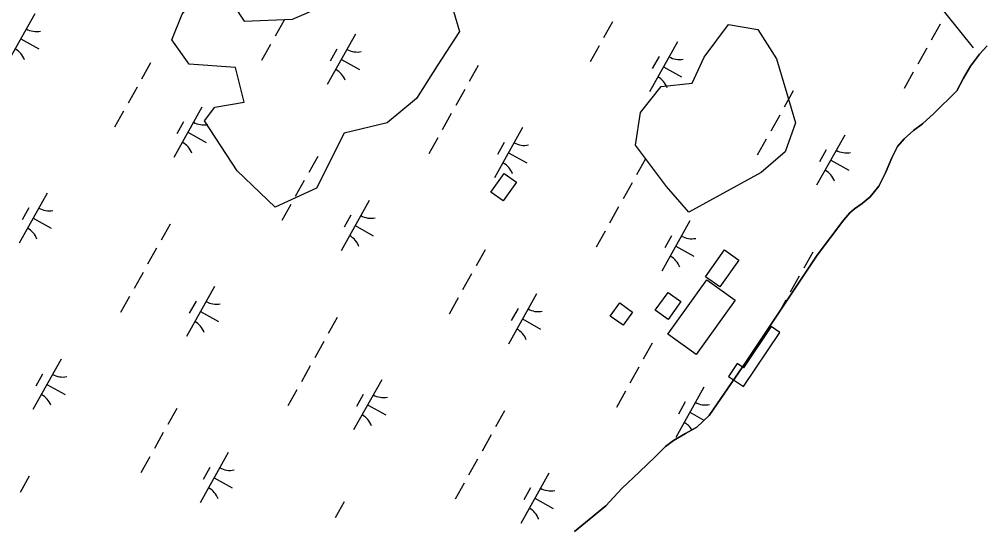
# Model space of a CAD drawing. Extents: x 3923531 to 3943530, y 207391 to 229799.
# Drawn here: x 3930894 to 3931730, y 217322 to 217762 of the extents above; entities that cross this region are included whole.
import ezdxf

# ---------------------------------------------------------------- set-up
doc = ezdxf.new("R2010")
doc.units = 0
for name, color, linetype in [('V-BLDG-OTLN', 7, 'Continuous'), ('V-CHAN-DOCK', 7, 'Continuous'), ('V-SITE-VEGE', 7, 'Continuous'), ('V-TOPO-SHOR', 7, 'Continuous'), ('V-UTIL-LINE', 7, 'Continuous'), ('V-WETL-SWMP', 7, 'Continuous')]:
    doc.layers.add(name, color=color, linetype=linetype)

msp = doc.modelspace()

# ---------------------------------------------------------------- linework, layer by layer
at = {"layer": 'V-BLDG-OTLN'}
for points in [[(3931325.93, 217620.47), (3931314.34, 217604.31), (3931303.7, 217611.94), (3931315.29, 217628.11)], [(3931519.07, 217552.65), (3931502.45, 217529.47), (3931489.94, 217538.43), (3931506.57, 217561.62)], [(3931515.74, 217517.92), (3931481.88, 217470.7), (3931457.26, 217488.36), (3931491.12, 217535.58)], [(3931468.61, 217516.81), (3931457.47, 217501.27), (3931446.33, 217509.26), (3931457.47, 217524.8)], [(3931426.76, 217507.54), (3931418.6, 217496.15), (3931407.37, 217504.21), (3931415.53, 217515.59)]]:
    msp.add_lwpolyline(points, close=True, dxfattribs=at)
at = {"layer": 'V-CHAN-DOCK'}
msp.add_lwpolyline([(3931522.94, 217442.96), (3931554.65, 217490.02), (3931547.12, 217495.09), (3931523, 217459.29), (3931517.52, 217462.98), (3931509.94, 217451.72)], close=True, dxfattribs=at)
at = {"layer": 'V-SITE-VEGE'}
for points in [[(3931179.26, 217783), (3931218.16, 217781.51), (3931236.11, 217790.49), (3931269.02, 217777.01), (3931276.5, 217751.57), (3931257.06, 217721.63), (3931239.1, 217693.19), (3931213.67, 217672.23), (3931176.27, 217663.25), (3931152.34, 217615.35), (3931116.43, 217598.89), (3931083.52, 217630.32), (3931055.1, 217673.73), (3931064.07, 217685.71), (3931089.5, 217690.2), (3931082.02, 217720.13), (3931041.63, 217723.13), (3931026.67, 217744.08), (3931035.65, 217766.54), (3931056.59, 217791.98), (3931067.06, 217794.97), (3931080.53, 217774.02), (3931089.5, 217760.55), (3931131.39, 217762.05)], [(3931535.31, 217753.06), (3931551.77, 217727.62), (3931560.75, 217697.68), (3931568.23, 217672.23), (3931559.25, 217646.79), (3931538.31, 217628.82), (3931475.47, 217594.4), (3931456.02, 217616.85), (3931429.1, 217652.77), (3931433.58, 217681.22), (3931451.54, 217703.67), (3931478.46, 217706.66), (3931488.94, 217729.11), (3931509.88, 217757.55)]]:
    msp.add_lwpolyline(points, close=True, dxfattribs=at)
at = {"layer": 'V-TOPO-SHOR'}
msp.add_lwpolyline([(3931376.32, 217317.06), (3931382.71, 217322.14), (3931403.46, 217339.33), (3931417.46, 217354.22), (3931432.65, 217368.9), (3931446.24, 217382.02), (3931455.23, 217390.83), (3931462.21, 217396.1), (3931472.56, 217402.12), (3931482.51, 217407.56), (3931493.1, 217417.93), (3931525.64, 217465.08), (3931586.93, 217557.22), (3931610, 217587.85), (3931615.2, 217593.92), (3931619.39, 217597.44), (3931625.97, 217602.12), (3931632.95, 217607.79), (3931640.37, 217617.01), (3931646.42, 217628.62), (3931651.7, 217641.62), (3931656.75, 217651.46), (3931662.56, 217658.32), (3931670.74, 217665.36), (3931678.52, 217671.21), (3931688.11, 217680.21), (3931708.09, 217699.99), (3931714.14, 217710.81), (3931719.98, 217721.23), (3931727.81, 217731.83), (3931734.61, 217738.89)], dxfattribs=at)
at = {"layer": 'V-UTIL-LINE'}
msp.add_lwpolyline([(3931722.66, 217737.3), (3931638.54, 217842.42), (3931587.22, 217878.27), (3931450.11, 217946.36), (3931323.78, 218010.3), (3931249.54, 218042.83), (3931152.1, 218086.63), (3931010.32, 218149.65), (3930854.17, 218221.67), (3930697.66, 218316.26), (3930484.04, 218439.49), (3930190.12, 218598.85), (3929976.68, 218714.01), (3929897.98, 218757.26)], dxfattribs=at)
at = {"layer": 'V-WETL-SWMP'}
for p, q in [((3930907.64, 217766.87), (3930883.26, 217723.22)), ((3931124.1, 217761.25), (3931116.29, 217747.28)), ((3931409.29, 217759.99), (3931401.49, 217746.03)), ((3931693.84, 217757.91), (3931686.03, 217743.94)), ((3931186.06, 217749.06), (3931161.67, 217705.41)), ((3930895.45, 217745.04), (3930911.16, 217736.27)), ((3931112.39, 217740.29), (3931104.59, 217726.33)), ((3931397.59, 217739.04), (3931389.78, 217725.07)), ((3931465.68, 217742.58), (3931441.29, 217698.93)), ((3931734.61, 217738.89), (3931727.81, 217731.83)), ((3931170.05, 217736.23), (3931164.2, 217725.76)), ((3931449.67, 217729.76), (3931443.82, 217719.28)), ((3931682.13, 217736.96), (3931674.33, 217722.99)), ((3931727.81, 217731.83), (3931719.98, 217721.23)), ((3931008.18, 217724.11), (3931000.37, 217710.14)), ((3931173.86, 217727.23), (3931189.58, 217718.45)), ((3931292.72, 217722.03), (3931284.92, 217708.06)), ((3931453.48, 217720.76), (3931469.2, 217711.98)), ((3931719.98, 217721.23), (3931714.14, 217710.81)), ((3931670.43, 217716.01), (3931662.62, 217702.04)), ((3931714.14, 217710.81), (3931708.09, 217699.99)), ((3930996.47, 217703.16), (3930988.67, 217689.19)), ((3931281.02, 217701.07), (3931273.21, 217687.11)), ((3931566.21, 217699.82), (3931558.41, 217685.85)), ((3931708.09, 217699.99), (3931688.11, 217680.21)), ((3930984.77, 217682.21), (3930976.96, 217668.24)), ((3931052.86, 217685.74), (3931028.47, 217642.09)), ((3931269.31, 217680.12), (3931261.51, 217666.15)), ((3931554.51, 217678.87), (3931546.7, 217664.9)), ((3931688.11, 217680.21), (3931678.52, 217671.21)), ((3931036.85, 217672.92), (3931031, 217662.44)), ((3931678.52, 217671.21), (3931670.74, 217665.36)), ((3931040.66, 217663.92), (3931056.38, 217655.14)), ((3931331.27, 217667.93), (3931306.89, 217624.28)), ((3931670.74, 217665.36), (3931662.56, 217658.32)), ((3931257.61, 217659.17), (3931249.8, 217645.2)), ((3931315.27, 217655.11), (3931309.42, 217644.63)), ((3931542.8, 217657.92), (3931535, 217643.95)), ((3931610.89, 217661.46), (3931586.5, 217617.81)), ((3931662.56, 217658.32), (3931656.75, 217651.46)), ((3931319.08, 217646.11), (3931334.79, 217637.33)), ((3931594.89, 217648.63), (3931589.04, 217638.16)), ((3931656.75, 217651.46), (3931651.7, 217641.62)), ((3931153.39, 217642.99), (3931145.59, 217629.02)), ((3931437.93, 217640.9), (3931430.13, 217626.93)), ((3931598.7, 217639.63), (3931614.41, 217630.85)), ((3931651.7, 217641.62), (3931646.42, 217628.62)), ((3931646.42, 217628.62), (3931640.37, 217617.01)), ((3931141.69, 217622.03), (3931133.88, 217608.07)), ((3931426.23, 217619.95), (3931418.43, 217605.98)), ((3931640.37, 217617.01), (3931632.95, 217607.79)), ((3930918.45, 217611.1), (3930894.07, 217567.45)), ((3931198.07, 217604.62), (3931173.68, 217560.97)), ((3931632.95, 217607.79), (3931625.97, 217602.12)), ((3930902.45, 217598.27), (3930896.6, 217587.8)), ((3931129.98, 217601.08), (3931122.18, 217587.11)), ((3931414.52, 217599), (3931406.72, 217585.03)), ((3931619.39, 217597.44), (3931615.2, 217593.93)), ((3931625.97, 217602.12), (3931619.39, 217597.44)), ((3930906.26, 217589.27), (3930921.97, 217580.49)), ((3931182.07, 217591.8), (3931176.22, 217581.32)), ((3931476.48, 217586.81), (3931452.1, 217543.16)), ((3931610, 217587.85), (3931586.93, 217557.22)), ((3931615.2, 217593.93), (3931610, 217587.85)), ((3931025.11, 217584.07), (3931017.31, 217570.1)), ((3931185.88, 217582.8), (3931201.59, 217574.02)), ((3931402.82, 217578.05), (3931395.02, 217564.08)), ((3931460.48, 217573.99), (3931454.63, 217563.51)), ((3931013.41, 217563.11), (3931005.61, 217549.15)), ((3931298.61, 217561.86), (3931290.8, 217547.89)), ((3931464.29, 217564.98), (3931480.01, 217556.21)), ((3931586.93, 217557.22), (3931525.64, 217465.08)), ((3931583.15, 217559.78), (3931575.35, 217545.81)), ((3931001.7, 217542.16), (3930993.9, 217528.19)), ((3931286.9, 217540.91), (3931279.1, 217526.94)), ((3931571.44, 217538.83), (3931563.64, 217524.86)), ((3931063.66, 217529.97), (3931039.28, 217486.32)), ((3930990, 217521.21), (3930982.2, 217507.24)), ((3931275.2, 217519.96), (3931267.39, 217505.99)), ((3931343.28, 217523.5), (3931318.9, 217479.85)), ((3931047.66, 217517.15), (3931041.81, 217506.67)), ((3931559.74, 217517.87), (3931554.41, 217508.33)), ((3931051.47, 217508.15), (3931067.19, 217499.37)), ((3931327.28, 217510.67), (3931321.43, 217500.2)), ((3931170.33, 217502.94), (3931162.53, 217488.97)), ((3931331.09, 217501.67), (3931346.81, 217492.89)), ((3931158.62, 217481.99), (3931150.82, 217468.02)), ((3931443.82, 217480.74), (3931436.02, 217466.77)), ((3930930.46, 217466.66), (3930906.08, 217423.01)), ((3931525.64, 217465.08), (3931493.1, 217417.93)), ((3930914.46, 217453.84), (3930908.61, 217443.36)), ((3931146.92, 217461.04), (3931139.12, 217447.07)), ((3931432.11, 217459.79), (3931424.31, 217445.82)), ((3930918.27, 217444.84), (3930933.99, 217436.06)), ((3931208.88, 217448.85), (3931184.49, 217405.2)), ((3931135.21, 217440.09), (3931127.41, 217426.12)), ((3931420.41, 217438.83), (3931412.61, 217424.87)), ((3931488.5, 217442.37), (3931464.11, 217398.72)), ((3931192.88, 217436.03), (3931187.02, 217425.55)), ((3931472.5, 217429.55), (3931466.64, 217419.07)), ((3931031, 217423.9), (3931023.2, 217409.93)), ((3931196.69, 217427.02), (3931212.4, 217418.25)), ((3931315.54, 217421.82), (3931307.74, 217407.85)), ((3931476.3, 217420.55), (3931488.7, 217413.62)), ((3931493.1, 217417.93), (3931482.51, 217407.56)), ((3931019.29, 217402.95), (3931011.49, 217388.98)), ((3931482.51, 217407.56), (3931472.56, 217402.12)), ((3931303.84, 217400.87), (3931296.03, 217386.9)), ((3931462.21, 217396.1), (3931455.23, 217390.83)), ((3931472.56, 217402.12), (3931462.21, 217396.1)), ((3931455.23, 217390.83), (3931446.24, 217382.02)), ((3931007.59, 217382), (3930999.79, 217368.03)), ((3931075.68, 217385.54), (3931051.29, 217341.89)), ((3931292.13, 217379.91), (3931284.33, 217365.95)), ((3931446.24, 217382.02), (3931432.65, 217368.9)), ((3931059.68, 217372.71), (3931053.82, 217362.24)), ((3930902.72, 217364.98), (3930894.92, 217351.01)), ((3931063.48, 217363.71), (3931079.2, 217354.93)), ((3931354.09, 217367.73), (3931329.71, 217324.07)), ((3931432.65, 217368.9), (3931417.46, 217354.22)), ((3931280.43, 217358.96), (3931272.62, 217344.99)), ((3931338.09, 217354.9), (3931332.24, 217344.43)), ((3931417.46, 217354.22), (3931403.46, 217339.33)), ((3931341.9, 217345.9), (3931357.61, 217337.12)), ((3931176.21, 217342.78), (3931168.41, 217328.81)), ((3931403.46, 217339.33), (3931382.71, 217322.14)), ((3931382.71, 217322.14), (3931376.33, 217317.06))]:
    msp.add_line(p, q, dxfattribs=at)
for centre, start, end in [((3930909.13, 217769.04), 240.03808, 281.58174), ((3930882.19, 217720.81), 20.03808, 61.58174), ((3931187.54, 217751.23), 240.03808, 281.58174), ((3931467.16, 217744.75), 240.03808, 281.58174), ((3931160.6, 217703), 20.03808, 61.58174), ((3931440.22, 217696.53), 20.03808, 61.58174), ((3931054.34, 217687.92), 240.03808, 281.58174), ((3931027.4, 217639.69), 20.03808, 61.58174), ((3931332.76, 217670.11), 240.03808, 281.58174), ((3931612.38, 217663.63), 240.03808, 281.58174), ((3931305.81, 217621.88), 20.03808, 61.58174), ((3931585.43, 217615.4), 20.03808, 61.58174), ((3930919.94, 217613.27), 240.03808, 281.58174), ((3931199.56, 217606.79), 240.03808, 281.58174), ((3930892.99, 217565.04), 20.03808, 61.58174), ((3931172.61, 217558.57), 20.03808, 61.58174), ((3931477.97, 217588.98), 240.03808, 281.58174), ((3931451.03, 217540.76), 20.03808, 61.58174), ((3931065.15, 217532.15), 240.03808, 281.58174), ((3931344.77, 217525.67), 240.03808, 281.58174), ((3931038.21, 217483.92), 20.03808, 61.58174), ((3931317.83, 217477.44), 20.03808, 61.58174), ((3930931.95, 217468.83), 240.03808, 281.58174), ((3930905.01, 217420.61), 20.03808, 61.58174), ((3931210.36, 217451.02), 240.03808, 281.58174), ((3931489.98, 217444.54), 240.03808, 281.58174), ((3931183.42, 217402.79), 20.03808, 61.58174), ((3931463.04, 217396.32), 30.3757, 61.58174), ((3931077.16, 217387.71), 240.03808, 281.58174), ((3931050.22, 217339.48), 20.03808, 61.58174), ((3931355.58, 217369.9), 240.03808, 281.58174), ((3931328.64, 217321.67), 20.03808, 61.58174)]:
    msp.add_arc(centre, 17.62, start, end, dxfattribs=at)

doc.saveas('drawing.dxf')
